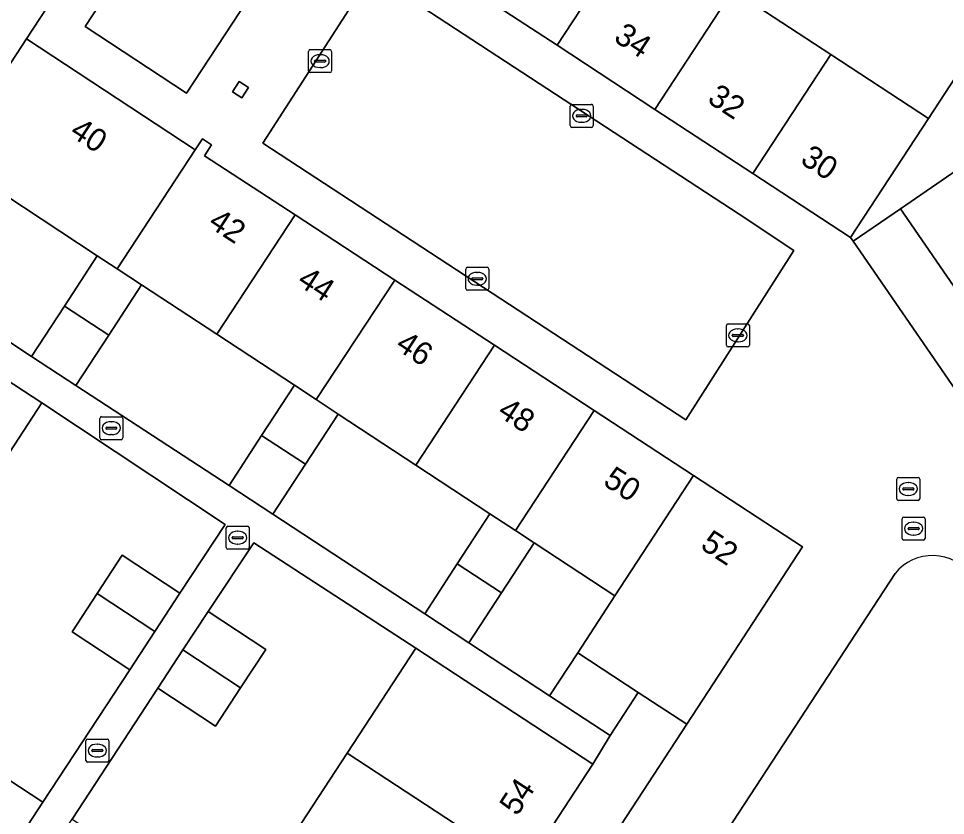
# Model space of a CAD drawing. Extents: x 159279 to 160377, y 384531 to 385888.
# Drawn here: x 159758.27 to 159798.6, y 385150.41 to 385185.07 of the extents above; entities that cross this region are included whole.
import ezdxf

# ---------------------------------------------------------------- set-up
doc = ezdxf.new("R2010")
doc.units = 0
for name, color, linetype in [('IMGEO_Erf', 7, 'Continuous'), ('IMGEO_Groenvoorziening', 7, 'Continuous'), ('IMGEO_Kolk', 7, 'Continuous'), ('IMGEO_Muur', 7, 'Continuous'), ('IMGEO_Pand', 7, 'Continuous'), ('IMGEO_Pand_nummerreeks', 7, 'Continuous'), ('IMGEO_Rijbaan_lokaal_open', 7, 'Continuous'), ('IMGEO_Rioolput', 7, 'Continuous'), ('IMGEO_Voetpad_open', 7, 'Continuous')]:
    doc.layers.add(name, color=color, linetype=linetype)

msp = doc.modelspace()

# ---------------------------------------------------------------- linework, layer by layer
at = {"layer": 'IMGEO_Erf'}
for points in [[(159789.348, 385186.296), (159793.605, 385183.51), (159797.861, 385180.724), (159800.24, 385184.361)], [(159756.815, 385152.631), (159759.326, 385150.988), (159763.107, 385156.748), (159760.596, 385158.391), (159761.688, 385160.06), (159762.78, 385161.728), (159765.291, 385160.085), (159767.253, 385163.072), (159759.28, 385168.349), (159756.293, 385163.786)], [(159757.61, 385130.276), (159760.601, 385134.845), (159763.591, 385139.415), (159766.582, 385143.984), (159769.573, 385148.554), (159772.563, 385153.123), (159775.554, 385157.693), (159768.505, 385162.261), (159766.52, 385159.281), (159769.027, 385157.633), (159767.93, 385155.964), (159766.833, 385154.296), (159764.326, 385155.944), (159760.595, 385150.244), (159763.101, 385148.596), (159762.001, 385146.923), (159760.907, 385145.259), (159758.395, 385146.894), (159754.668, 385141.188)]]:
    msp.add_lwpolyline(points, dxfattribs=at)
for points in [[(159761.697, 385174.751), (159755.22, 385179.005), (159752.386, 385174.64), (159758.84, 385170.364), (159760.265, 385172.553)], [(159766.892, 385171.339), (159763.619, 385173.489), (159762.193, 385171.298), (159760.766, 385169.107), (159767.426, 385164.763), (159768.846, 385166.937), (159770.271, 385169.12)], [(159775.554, 385165.65), (159772.176, 385167.869), (159770.755, 385165.691), (159769.333, 385163.513), (159775.94, 385159.182), (159777.357, 385161.352), (159778.779, 385163.532)], [(159784.216, 385159.961), (159780.702, 385162.269), (159779.283, 385160.095), (159777.864, 385157.921), (159781.376, 385155.619), (159782.599, 385157.484)]]:
    msp.add_lwpolyline(points, close=True, dxfattribs=at)
at = {"layer": 'IMGEO_Groenvoorziening'}
msp.add_lwpolyline([(159796.411, 385160.937), (159764.107, 385111.547)], dxfattribs=at)
msp.add_arc((159798.03, 385159.637), 2.076, 35.2087, 141.232, dxfattribs=at)
at = {"layer": 'IMGEO_Kolk'}
for p, q in [((159770.889, 385182.79), (159770.889, 385183.642)), ((159770.964, 385183.716), (159771.816, 385183.716)), ((159771.89, 385183.642), (159771.89, 385182.79)), ((159771.148, 385183.21), (159771.148, 385183.222)), ((159771.191, 385183.259), (159771.589, 385183.259)), ((159771.377, 385183.496), (159771.402, 385183.496)), ((159771.632, 385183.222), (159771.632, 385183.21)), ((159771.586, 385183.173), (159771.188, 385183.173)), ((159771.4, 385182.936), (159771.375, 385182.936)), ((159771.816, 385182.716), (159770.964, 385182.716)), ((159782.271, 385180.411), (159782.271, 385181.263)), ((159782.346, 385181.337), (159783.198, 385181.337)), ((159783.272, 385181.263), (159783.272, 385180.411)), ((159782.53, 385180.831), (159782.53, 385180.843)), ((159782.968, 385180.794), (159782.57, 385180.794)), ((159782.573, 385180.88), (159782.971, 385180.88)), ((159782.759, 385181.117), (159782.784, 385181.117)), ((159783.014, 385180.843), (159783.014, 385180.831)), ((159782.782, 385180.557), (159782.757, 385180.557)), ((159783.198, 385180.337), (159782.346, 385180.337)), ((159777.725, 385173.324), (159777.725, 385174.176)), ((159777.8, 385174.25), (159778.652, 385174.25)), ((159778.213, 385174.03), (159778.238, 385174.03)), ((159778.726, 385174.176), (159778.726, 385173.324)), ((159777.984, 385173.744), (159777.984, 385173.756)), ((159778.422, 385173.707), (159778.024, 385173.707)), ((159778.027, 385173.793), (159778.425, 385173.793)), ((159778.468, 385173.756), (159778.468, 385173.744)), ((159778.652, 385173.25), (159777.8, 385173.25)), ((159778.236, 385173.47), (159778.211, 385173.47)), ((159789.064, 385170.862), (159789.064, 385171.714)), ((159789.139, 385171.788), (159789.991, 385171.788)), ((159789.552, 385171.568), (159789.577, 385171.568)), ((159790.065, 385171.714), (159790.065, 385170.862)), ((159789.323, 385171.282), (159789.323, 385171.294)), ((159789.761, 385171.245), (159789.363, 385171.245)), ((159789.366, 385171.331), (159789.764, 385171.331)), ((159789.807, 385171.294), (159789.807, 385171.282)), ((159789.991, 385170.788), (159789.139, 385170.788)), ((159789.575, 385171.008), (159789.55, 385171.008)), ((159761.805, 385166.828), (159761.805, 385167.68)), ((159761.88, 385167.754), (159762.732, 385167.754)), ((159762.293, 385167.534), (159762.318, 385167.534)), ((159762.806, 385167.68), (159762.806, 385166.828)), ((159762.064, 385167.248), (159762.064, 385167.26)), ((159762.502, 385167.211), (159762.104, 385167.211)), ((159762.107, 385167.297), (159762.505, 385167.297)), ((159762.548, 385167.26), (159762.548, 385167.248)), ((159762.732, 385166.754), (159761.88, 385166.754)), ((159762.316, 385166.974), (159762.291, 385166.974)), ((159761.197, 385152.808), (159761.197, 385153.66)), ((159761.272, 385153.734), (159762.124, 385153.734)), ((159761.685, 385153.514), (159761.71, 385153.514)), ((159762.198, 385153.66), (159762.198, 385152.808)), ((159761.456, 385153.228), (159761.456, 385153.24)), ((159761.894, 385153.191), (159761.496, 385153.191)), ((159761.499, 385153.277), (159761.897, 385153.277)), ((159761.94, 385153.24), (159761.94, 385153.228)), ((159762.124, 385152.734), (159761.272, 385152.734)), ((159761.708, 385152.954), (159761.683, 385152.954))]:
    msp.add_line(p, q, dxfattribs=at)
for points in [[(159770.889, 385182.79), (159770.889, 385183.642)], [(159770.964, 385183.716), (159771.816, 385183.716)], [(159771.89, 385183.642), (159771.89, 385182.79)], [(159771.816, 385182.716), (159770.964, 385182.716)], [(159782.271, 385180.411), (159782.271, 385181.263)], [(159782.346, 385181.337), (159783.198, 385181.337)], [(159783.272, 385181.263), (159783.272, 385180.411)], [(159783.198, 385180.337), (159782.346, 385180.337)], [(159777.725, 385173.324), (159777.725, 385174.176)], [(159777.8, 385174.25), (159778.652, 385174.25)], [(159778.726, 385174.176), (159778.726, 385173.324)], [(159778.652, 385173.25), (159777.8, 385173.25)], [(159789.064, 385170.862), (159789.064, 385171.714)], [(159789.139, 385171.788), (159789.991, 385171.788)], [(159790.065, 385171.714), (159790.065, 385170.862)], [(159789.991, 385170.788), (159789.139, 385170.788)], [(159761.805, 385166.828), (159761.805, 385167.68)], [(159761.88, 385167.754), (159762.732, 385167.754)], [(159762.806, 385167.68), (159762.806, 385166.828)], [(159762.732, 385166.754), (159761.88, 385166.754)], [(159761.197, 385152.808), (159761.197, 385153.66)], [(159761.272, 385153.734), (159762.124, 385153.734)], [(159762.198, 385153.66), (159762.198, 385152.808)], [(159762.124, 385152.734), (159761.272, 385152.734)]]:
    msp.add_lwpolyline(points, dxfattribs=at)
for centre, radius, start, end in [((159770.966, 385183.64), 0.0765, 91.552, 178.448), ((159770.966, 385183.64), 0.0765, 91.552, 178.448), ((159771.814, 385183.64), 0.0765, 1.552, 88.448), ((159771.814, 385183.64), 0.0765, 1.552, 88.448), ((159771.188, 385183.219), 0.0403, 85.8775, 175.7526), ((159771.185, 385183.209), 0.0366, 178.938, 274.7102), ((159771.589, 385183.216), 0.043, 264.8664, 352.4533), ((159771.593, 385183.221), 0.0386, 1.7309, 96.639), ((159770.966, 385182.792), 0.0765, 181.552, 268.448), ((159770.966, 385182.792), 0.0765, 181.552, 268.448), ((159771.814, 385182.792), 0.0765, 271.552, 358.448), ((159771.814, 385182.792), 0.0765, 271.552, 358.448), ((159782.348, 385181.261), 0.0765, 91.552, 178.448), ((159782.348, 385181.261), 0.0765, 91.552, 178.448), ((159783.196, 385181.261), 0.0765, 1.552, 88.448), ((159783.196, 385181.261), 0.0765, 1.552, 88.448), ((159782.57, 385180.84), 0.0403, 85.8775, 175.7526), ((159782.567, 385180.83), 0.0366, 178.938, 274.7102), ((159782.971, 385180.837), 0.043, 264.8664, 352.4533), ((159782.975, 385180.842), 0.0386, 1.7309, 96.639), ((159782.348, 385180.413), 0.0765, 181.552, 268.448), ((159782.348, 385180.413), 0.0765, 181.552, 268.448), ((159783.196, 385180.413), 0.0765, 271.552, 358.448), ((159783.196, 385180.413), 0.0765, 271.552, 358.448), ((159777.802, 385174.174), 0.0765, 91.552, 178.448), ((159777.802, 385174.174), 0.0765, 91.552, 178.448), ((159778.65, 385174.174), 0.0765, 1.552, 88.448), ((159778.65, 385174.174), 0.0765, 1.552, 88.448), ((159778.024, 385173.753), 0.0403, 85.8775, 175.7526), ((159778.021, 385173.743), 0.0366, 178.938, 274.7102), ((159778.425, 385173.75), 0.043, 264.8664, 352.4533), ((159778.429, 385173.755), 0.0386, 1.7309, 96.639), ((159777.802, 385173.326), 0.0765, 181.552, 268.448), ((159777.802, 385173.326), 0.0765, 181.552, 268.448), ((159778.65, 385173.326), 0.0765, 271.552, 358.448), ((159778.65, 385173.326), 0.0765, 271.552, 358.448), ((159789.141, 385171.712), 0.0765, 91.552, 178.448), ((159789.141, 385171.712), 0.0765, 91.552, 178.448), ((159789.989, 385171.712), 0.0765, 1.552, 88.448), ((159789.989, 385171.712), 0.0765, 1.552, 88.448), ((159789.363, 385171.291), 0.0403, 85.8775, 175.7526), ((159789.36, 385171.281), 0.0366, 178.938, 274.7102), ((159789.764, 385171.288), 0.043, 264.8664, 352.4533), ((159789.768, 385171.293), 0.0386, 1.7309, 96.639), ((159789.141, 385170.864), 0.0765, 181.552, 268.448), ((159789.141, 385170.864), 0.0765, 181.552, 268.448), ((159789.989, 385170.864), 0.0765, 271.552, 358.448), ((159789.989, 385170.864), 0.0765, 271.552, 358.448), ((159761.882, 385167.678), 0.0765, 91.552, 178.448), ((159761.882, 385167.678), 0.0765, 91.552, 178.448), ((159762.73, 385167.678), 0.0765, 1.552, 88.448), ((159762.73, 385167.678), 0.0765, 1.552, 88.448), ((159762.104, 385167.257), 0.0403, 85.8775, 175.7526), ((159762.101, 385167.247), 0.0366, 178.938, 274.7102), ((159762.505, 385167.254), 0.043, 264.8664, 352.4533), ((159762.509, 385167.259), 0.0386, 1.7309, 96.639), ((159761.882, 385166.83), 0.0765, 181.552, 268.448), ((159761.882, 385166.83), 0.0765, 181.552, 268.448), ((159762.73, 385166.83), 0.0765, 271.552, 358.448), ((159762.73, 385166.83), 0.0765, 271.552, 358.448), ((159761.274, 385153.658), 0.0765, 91.552, 178.448), ((159761.274, 385153.658), 0.0765, 91.552, 178.448), ((159762.122, 385153.658), 0.0765, 1.552, 88.448), ((159762.122, 385153.658), 0.0765, 1.552, 88.448), ((159761.496, 385153.237), 0.0403, 85.8775, 175.7526), ((159761.493, 385153.227), 0.0366, 178.938, 274.7102), ((159761.897, 385153.234), 0.043, 264.8664, 352.4533), ((159761.901, 385153.239), 0.0386, 1.7309, 96.639), ((159761.274, 385152.81), 0.0765, 181.552, 268.448), ((159761.274, 385152.81), 0.0765, 181.552, 268.448), ((159762.122, 385152.81), 0.0765, 271.552, 358.448), ((159762.122, 385152.81), 0.0765, 271.552, 358.448)]:
    msp.add_arc(centre, radius, start, end, dxfattribs=at)
for centre, major_axis, ratio, start_param, end_param in [((159771.376, 385183.216), (-0.387, 0.002), 0.722429, 4.712389, 7.853982), ((159771.401, 385183.216), (-0.39, 0.002), 0.717154, 1.570796, 4.712389), ((159782.758, 385180.837), (-0.387, 0.002), 0.722429, 4.712389, 7.853982), ((159782.783, 385180.837), (-0.39, 0.002), 0.717154, 1.570796, 4.712389), ((159778.212, 385173.75), (-0.387, 0.002), 0.722429, 4.712389, 7.853982), ((159778.237, 385173.75), (-0.39, 0.002), 0.717154, 1.570796, 4.712389), ((159789.551, 385171.288), (-0.387, 0.002), 0.722429, 4.712389, 7.853982), ((159789.576, 385171.288), (-0.39, 0.002), 0.717154, 1.570796, 4.712389), ((159762.292, 385167.254), (-0.387, 0.002), 0.722429, 4.712389, 7.853982), ((159762.317, 385167.254), (-0.39, 0.002), 0.717154, 1.570796, 4.712389), ((159761.684, 385153.234), (-0.387, 0.002), 0.722429, 4.712389, 7.853982), ((159761.709, 385153.234), (-0.39, 0.002), 0.717154, 1.570796, 4.712389)]:
    msp.add_ellipse(centre, major_axis=major_axis, ratio=ratio, start_param=start_param, end_param=end_param, dxfattribs=at)
at = {"layer": 'IMGEO_Muur'}
msp.add_lwpolyline([(159768.271, 385182.075), (159767.87, 385182.332), (159767.58, 385181.879), (159767.984, 385181.62)], close=True, dxfattribs=at)
at = {"layer": 'IMGEO_Pand'}
for points in [[(159785.092, 385189.082), (159781.516, 385191.423), (159780.835, 385191.869), (159777.446, 385186.693), (159781.703, 385183.906)], [(159789.348, 385186.296), (159785.092, 385189.082), (159781.703, 385183.906), (159785.959, 385181.119)], [(159793.605, 385183.51), (159789.348, 385186.296), (159785.959, 385181.119), (159790.216, 385178.333)], [(159765.96, 385179.364), (159758.622, 385184.185), (159755.22, 385179.005), (159761.697, 385174.751), (159762.561, 385174.183)], [(159797.861, 385180.724), (159793.605, 385183.51), (159790.216, 385178.333), (159794.466, 385175.55)], [(159807.338, 385177.506), (159804.233, 385182.017), (159796.638, 385176.795), (159799.747, 385172.282)], [(159770.301, 385176.529), (159766.36, 385179.104), (159766.668, 385179.572), (159766.269, 385179.835), (159765.96, 385179.364), (159762.561, 385174.183), (159763.619, 385173.489), (159766.892, 385171.339)], [(159774.638, 385173.694), (159770.301, 385176.529), (159766.892, 385171.339), (159770.271, 385169.12), (159771.223, 385168.495)], [(159763.619, 385173.489), (159762.561, 385174.183), (159761.697, 385174.751), (159760.265, 385172.553), (159762.193, 385171.298)], [(159778.976, 385170.86), (159774.638, 385173.694), (159771.223, 385168.495), (159772.176, 385167.869), (159775.554, 385165.65)], [(159759.28, 385168.349), (159751.582, 385173.388), (159748.595, 385168.824), (159756.293, 385163.786)], [(159762.193, 385171.298), (159760.265, 385172.553), (159758.84, 385170.364), (159760.766, 385169.107)], [(159783.313, 385168.025), (159778.976, 385170.86), (159775.554, 385165.65), (159778.779, 385163.532), (159779.885, 385162.806)], [(159772.176, 385167.869), (159771.223, 385168.495), (159770.271, 385169.12), (159768.846, 385166.937), (159770.755, 385165.691)], [(159787.636, 385165.2), (159783.313, 385168.025), (159779.885, 385162.806), (159780.702, 385162.269), (159784.216, 385159.961)], [(159770.755, 385165.691), (159768.846, 385166.937), (159767.426, 385164.763), (159769.333, 385163.513)], [(159792.385, 385162.097), (159787.636, 385165.2), (159784.216, 385159.961), (159782.599, 385157.484), (159785.233, 385155.757), (159787.341, 385154.379), (159788.955, 385156.849)], [(159780.702, 385162.269), (159779.885, 385162.806), (159778.779, 385163.532), (159777.357, 385161.352), (159779.283, 385160.095)], [(159765.291, 385160.085), (159762.78, 385161.728), (159761.688, 385160.06), (159764.199, 385158.417)], [(159779.283, 385160.095), (159777.357, 385161.352), (159775.94, 385159.182), (159777.864, 385157.921)], [(159764.199, 385158.417), (159761.688, 385160.06), (159760.596, 385158.391), (159763.107, 385156.748)], [(159766.52, 385159.281), (159765.423, 385157.613), (159767.93, 385155.964), (159769.027, 385157.633)], [(159767.93, 385155.964), (159765.423, 385157.613), (159764.326, 385155.944), (159766.833, 385154.296)], [(159775.554, 385157.693), (159772.563, 385153.123), (159780.27, 385148.079), (159783.261, 385152.649)], [(159785.233, 385155.757), (159782.599, 385157.484), (159781.376, 385155.619), (159784.011, 385153.892)], [(159772.563, 385153.123), (159769.573, 385148.554), (159777.28, 385143.51), (159780.27, 385148.079)], [(159759.326, 385150.988), (159756.815, 385152.631), (159755.723, 385150.963), (159758.234, 385149.32)]]:
    msp.add_lwpolyline(points, close=True, dxfattribs=at)
at = {"layer": 'IMGEO_Rijbaan_lokaal_open'}
for points in [[(159799.451, 385206.328), (159796.447, 385204.369), (159794.801, 385203.24), (159793.154, 385202.111), (159789.73, 385199.761), (159789.921, 385199.477), (159791.039, 385197.82), (159791.844, 385196.686), (159793.147, 385194.794), (159795.802, 385190.84), (159796.928, 385189.197), (159798.053, 385187.554), (159800.24, 385184.361), (159797.861, 385180.724), (159794.466, 385175.55), (159794.582, 385175.381), (159796.638, 385176.795), (159804.233, 385182.017)], [(159767.308, 385197.439), (159758.622, 385184.185), (159765.96, 385179.364), (159766.269, 385179.835), (159766.668, 385179.572), (159766.36, 385179.104), (159770.301, 385176.529), (159774.638, 385173.694), (159778.976, 385170.86), (159783.313, 385168.025), (159787.636, 385165.2), (159792.385, 385162.097), (159788.955, 385156.849), (159787.341, 385154.379), (159754.378, 385103.978), (159751.473, 385099.533), (159748.565, 385095.083)], [(159811.589, 385150.681), (159794.582, 385175.381), (159794.466, 385175.55), (159790.216, 385178.333), (159785.959, 385181.119), (159781.703, 385183.906), (159777.446, 385186.693)], [(159764.107, 385111.547), (159796.411, 385160.937)]]:
    msp.add_lwpolyline(points, dxfattribs=at)
for points in [[(159765.58, 385181.819), (159761.165, 385184.726), (159767.812, 385194.836), (159772.224, 385191.936)], [(159768.901, 385179.653), (159773.645, 385187.014), (159789.618, 385176.554), (159791.998, 385174.986), (159787.304, 385167.611)], [(159767.984, 385181.62), (159767.58, 385181.879), (159767.87, 385182.332), (159768.271, 385182.075)]]:
    msp.add_lwpolyline(points, close=True, dxfattribs=at)
msp.add_arc((159798.03, 385159.637), 2.076, 35.2087, 141.232, dxfattribs=at)
at = {"layer": 'IMGEO_Rioolput'}
for p, q in [((159796.556, 385165.112), (159797.408, 385165.112)), ((159796.481, 385164.186), (159796.481, 385165.038)), ((159796.783, 385164.655), (159797.181, 385164.655)), ((159796.969, 385164.892), (159796.994, 385164.892)), ((159797.482, 385165.038), (159797.482, 385164.186)), ((159796.74, 385164.606), (159796.74, 385164.618)), ((159797.178, 385164.569), (159796.78, 385164.569)), ((159796.992, 385164.332), (159796.967, 385164.332)), ((159797.224, 385164.618), (159797.224, 385164.606)), ((159797.408, 385164.112), (159796.556, 385164.112)), ((159796.713, 385162.461), (159796.713, 385163.313)), ((159796.788, 385163.387), (159797.64, 385163.387)), ((159797.201, 385163.167), (159797.226, 385163.167)), ((159797.714, 385163.313), (159797.714, 385162.461)), ((159767.303, 385162.065), (159767.303, 385162.917)), ((159767.378, 385162.991), (159768.23, 385162.991)), ((159767.791, 385162.771), (159767.816, 385162.771)), ((159768.304, 385162.917), (159768.304, 385162.065)), ((159796.972, 385162.881), (159796.972, 385162.893)), ((159797.41, 385162.844), (159797.012, 385162.844)), ((159797.015, 385162.93), (159797.413, 385162.93)), ((159797.456, 385162.893), (159797.456, 385162.881)), ((159767.562, 385162.485), (159767.562, 385162.497)), ((159768, 385162.448), (159767.602, 385162.448)), ((159767.605, 385162.534), (159768.003, 385162.534)), ((159768.046, 385162.497), (159768.046, 385162.485)), ((159797.64, 385162.387), (159796.788, 385162.387)), ((159797.224, 385162.607), (159797.199, 385162.607)), ((159768.23, 385161.991), (159767.378, 385161.991)), ((159767.814, 385162.211), (159767.789, 385162.211))]:
    msp.add_line(p, q, dxfattribs=at)
for points in [[(159796.556, 385165.112), (159797.408, 385165.112)], [(159796.481, 385164.186), (159796.481, 385165.038)], [(159797.482, 385165.038), (159797.482, 385164.186)], [(159797.408, 385164.112), (159796.556, 385164.112)], [(159796.713, 385162.461), (159796.713, 385163.313)], [(159796.788, 385163.387), (159797.64, 385163.387)], [(159797.714, 385163.313), (159797.714, 385162.461)], [(159767.303, 385162.065), (159767.303, 385162.917)], [(159767.378, 385162.991), (159768.23, 385162.991)], [(159768.304, 385162.917), (159768.304, 385162.065)], [(159797.64, 385162.387), (159796.788, 385162.387)], [(159768.23, 385161.991), (159767.378, 385161.991)]]:
    msp.add_lwpolyline(points, dxfattribs=at)
for centre, radius, start, end in [((159796.558, 385165.036), 0.0765, 91.552, 178.448), ((159796.558, 385165.036), 0.0765, 91.552, 178.448), ((159797.406, 385165.036), 0.0765, 1.552, 88.448), ((159797.406, 385165.036), 0.0765, 1.552, 88.448), ((159796.78, 385164.615), 0.0403, 85.8775, 175.7526), ((159797.185, 385164.617), 0.0386, 1.7309, 96.639), ((159796.777, 385164.605), 0.0366, 178.938, 274.7102), ((159797.181, 385164.612), 0.043, 264.8664, 352.4533), ((159796.558, 385164.188), 0.0765, 181.552, 268.448), ((159796.558, 385164.188), 0.0765, 181.552, 268.448), ((159797.406, 385164.188), 0.0765, 271.552, 358.448), ((159797.406, 385164.188), 0.0765, 271.552, 358.448), ((159796.79, 385163.311), 0.0765, 91.552, 178.448), ((159796.79, 385163.311), 0.0765, 91.552, 178.448), ((159797.638, 385163.311), 0.0765, 1.552, 88.448), ((159797.638, 385163.311), 0.0765, 1.552, 88.448), ((159767.38, 385162.915), 0.0765, 91.552, 178.448), ((159767.38, 385162.915), 0.0765, 91.552, 178.448), ((159768.228, 385162.915), 0.0765, 1.552, 88.448), ((159768.228, 385162.915), 0.0765, 1.552, 88.448), ((159797.012, 385162.89), 0.0403, 85.8775, 175.7526), ((159797.009, 385162.88), 0.0366, 178.938, 274.7102), ((159797.413, 385162.887), 0.043, 264.8664, 352.4533), ((159797.417, 385162.892), 0.0386, 1.7309, 96.639), ((159767.602, 385162.494), 0.0403, 85.8775, 175.7526), ((159767.599, 385162.484), 0.0366, 178.938, 274.7102), ((159768.003, 385162.491), 0.043, 264.8664, 352.4533), ((159768.007, 385162.496), 0.0386, 1.7309, 96.639), ((159796.79, 385162.463), 0.0765, 181.552, 268.448), ((159796.79, 385162.463), 0.0765, 181.552, 268.448), ((159797.638, 385162.463), 0.0765, 271.552, 358.448), ((159797.638, 385162.463), 0.0765, 271.552, 358.448), ((159767.38, 385162.067), 0.0765, 181.552, 268.448), ((159767.38, 385162.067), 0.0765, 181.552, 268.448), ((159768.228, 385162.067), 0.0765, 271.552, 358.448), ((159768.228, 385162.067), 0.0765, 271.552, 358.448)]:
    msp.add_arc(centre, radius, start, end, dxfattribs=at)
for centre, major_axis, ratio, start_param, end_param in [((159796.968, 385164.612), (-0.387, 0.002), 0.722429, 4.712389, 7.853982), ((159796.993, 385164.612), (-0.39, 0.002), 0.717154, 1.570796, 4.712389), ((159797.2, 385162.887), (-0.387, 0.002), 0.722429, 4.712389, 7.853982), ((159797.225, 385162.887), (-0.39, 0.002), 0.717154, 1.570796, 4.712389), ((159767.79, 385162.491), (-0.387, 0.002), 0.722429, 4.712389, 7.853982), ((159767.815, 385162.491), (-0.39, 0.002), 0.717154, 1.570796, 4.712389)]:
    msp.add_ellipse(centre, major_axis=major_axis, ratio=ratio, start_param=start_param, end_param=end_param, dxfattribs=at)
at = {"layer": 'IMGEO_Voetpad_open'}
for points in [[(159706.647, 385097.723), (159706.278, 385099.519), (159710.513, 385105.948), (159710.762, 385106.326), (159713.175, 385109.987), (159715.862, 385114.066), (159718.613, 385118.242), (159721.419, 385121.837), (159724.222, 385126.102), (159721.708, 385127.744), (159724.7, 385132.316), (159727.687, 385136.879), (159730.674, 385141.443), (159733.661, 385146.006), (159736.648, 385150.57), (159739.635, 385155.134), (159742.621, 385159.697), (159745.608, 385164.261), (159748.595, 385168.824), (159751.582, 385173.388), (159752.386, 385174.64), (159755.22, 385179.005), (159758.622, 385184.185), (159767.308, 385197.439)], [(159799.747, 385172.282), (159796.638, 385176.795), (159794.582, 385175.381), (159811.589, 385150.681)], [(159754.668, 385141.188), (159758.395, 385146.894), (159759.495, 385148.569), (159760.595, 385150.244), (159764.326, 385155.944), (159765.423, 385157.613), (159766.52, 385159.281), (159768.505, 385162.261), (159775.554, 385157.693), (159783.261, 385152.649), (159784.011, 385153.892), (159781.376, 385155.619), (159777.864, 385157.921), (159775.94, 385159.182), (159769.333, 385163.513), (159767.426, 385164.763), (159760.766, 385169.107), (159758.84, 385170.364), (159752.386, 385174.64)], [(159751.582, 385173.388), (159759.28, 385168.349), (159767.253, 385163.072), (159765.291, 385160.085), (159764.199, 385158.417), (159763.107, 385156.748), (159759.326, 385150.988), (159758.234, 385149.32)]]:
    msp.add_lwpolyline(points, dxfattribs=at)
for points in [[(159772.224, 385191.936), (159767.812, 385194.836), (159761.165, 385184.726), (159765.58, 385181.819)], [(159768.901, 385179.653), (159787.304, 385167.611), (159791.998, 385174.986), (159789.618, 385176.554), (159773.645, 385187.014)], [(159787.341, 385154.379), (159785.233, 385155.757), (159784.011, 385153.892), (159783.261, 385152.649), (159780.27, 385148.079), (159777.28, 385143.51), (159774.289, 385138.94), (159771.299, 385134.371), (159768.308, 385129.801), (159765.318, 385125.231), (159762.328, 385120.662), (159759.337, 385116.092), (159756.347, 385111.523), (159753.356, 385106.953), (159745.938, 385111.885), (159744.833, 385110.239), (159747.325, 385108.625), (159749.195, 385107.378), (159754.378, 385103.978)]]:
    msp.add_lwpolyline(points, close=True, dxfattribs=at)

# ---------------------------------------------------------------- texts
at = {"layer": 'IMGEO_Pand_nummerreeks'}
for s, rotation, p in [('34', 326.7856, (159784.115, 385184.119)), ('32', 326.7856, (159788.189, 385181.452)), ('40', 326.694, (159760.446, 385179.996)), ('30', 326.7856, (159792.233, 385178.805)), ('42', 326.8372, (159766.469, 385176.046)), ('44', 326.8372, (159770.339, 385173.517)), ('46', 326.8372, (159774.618, 385170.721)), ('48', 326.8372, (159779.053, 385167.822)), ('50', 326.8372, (159783.651, 385164.818)), ('52', 326.8372, (159787.887, 385162.05)), ('54', 56.7973, (159779.962, 385150.348))]:
    msp.add_text(s, height=1, rotation=rotation, dxfattribs=at).set_placement(p)

doc.saveas('drawing.dxf')
